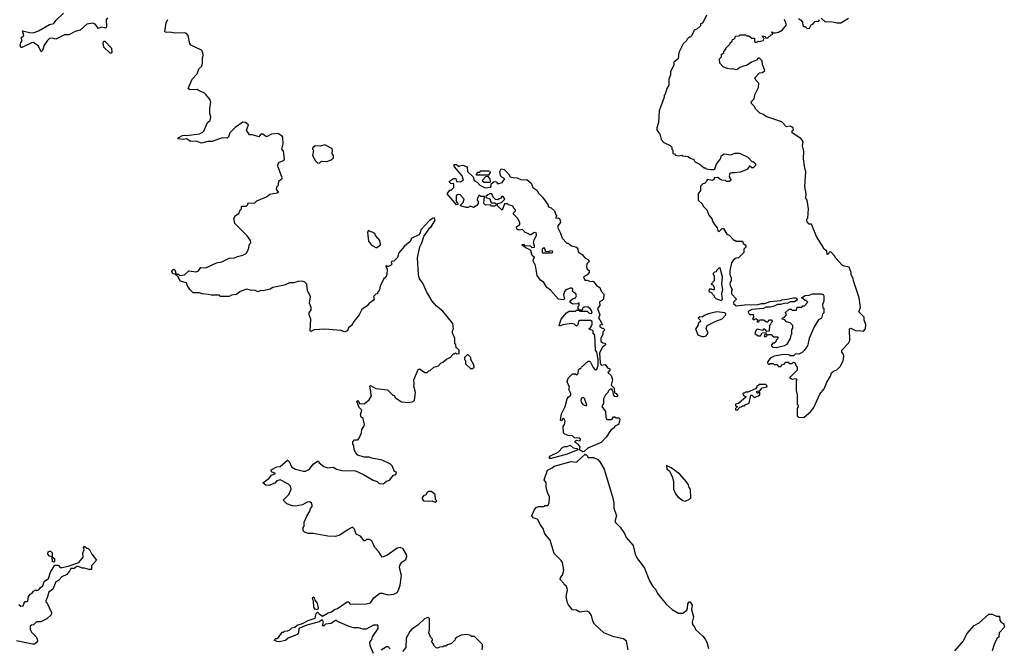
# Model space of a CAD drawing. Extents: x 2293878 to 2522763, y 823964 to 1006972.
# Tile 383 of 407: x 2446104 to 2455370, y 888189 to 894103. Entities that reach past the tile are written whole.
import ezdxf

# ---------------------------------------------------------------- set-up
doc = ezdxf.new("R2010")
doc.units = 0

msp = doc.modelspace()

# ---------------------------------------------------------------- linework, layer by layer
at = {"layer": '0CON20XD'}
for points in [[(2446928.8, 894121.2), (2446918, 894102), (2446920, 894035), (2446915, 894023.8), (2446875, 894032.9), (2446845, 894020.8), (2446815, 894060), (2446795, 894070.8), (2446735, 894062.5), (2446674.2, 894005.8), (2446625, 893993.3), (2446565, 893962), (2446525, 893960), (2446445, 893921.2), (2446410.5, 893930.5), (2446384.5, 893925.5), (2446362, 893905), (2446334, 893865), (2446318.8, 893815), (2446305, 893800), (2446280, 893855), (2446235, 893890), (2446215, 893886.7), (2446125, 893842.5), (2446115, 893842.5), (2446107.5, 893865), (2446115, 893890), (2446127.5, 893905), (2446118.3, 893931.7), (2446142.5, 893955), (2446131.7, 893998.3), (2446195, 893983.8), (2446235, 893981.2), (2446287, 894003), (2446385, 894058.8), (2446425, 894067.5), (2446443.3, 894095), (2446517.5, 894165)], [(2448632, 889732), (2448555, 889773.3), (2448525, 889766), (2448505, 889743.3), (2448448.3, 889721.7), (2448420, 889725), (2448392.5, 889745), (2448447.5, 889785), (2448473.6, 889816.4), (2448510, 889835), (2448475, 889850), (2448471.7, 889868.3), (2448525, 889897.5), (2448555, 889900), (2448625, 889957.5), (2448640, 889945), (2448663.3, 889895), (2448698.8, 889875), (2448775, 889854.4), (2448795, 889856.7), (2448830, 889875), (2448865, 889922.5), (2448905, 889950), (2448915, 889950), (2448923.6, 889933.6), (2448965, 889900), (2449005, 889886.7), (2449055, 889893.3), (2449084.1, 889874.1), (2449135, 889862.5), (2449265, 889860), (2449340, 889825), (2449429.3, 889769.3), (2449467, 889757), (2449488.3, 889738.3), (2449525, 889737.5), (2449555, 889760), (2449585, 889770), (2449621.7, 889818.3), (2449635, 889820), (2449648.3, 889831.7), (2449650, 889845), (2449631.7, 889851.7), (2449610, 889905), (2449595, 889920), (2449515, 889957.5), (2449419.3, 889979.3), (2449393, 889987), (2449347, 889987), (2449287, 890007), (2449267, 890027), (2449252.5, 890055), (2449247, 890097), (2449238.3, 890108.3), (2449238.3, 890131.7), (2449255, 890150), (2449285, 890150), (2449300, 890165), (2449320, 890215), (2449323.6, 890246.4), (2449342.5, 890275), (2449347.5, 890295), (2449335, 890350), (2449317.5, 890365), (2449310, 890385), (2449325, 890430), (2449297.5, 890455), (2449277.5, 890515), (2449285, 890520), (2449292.5, 890515), (2449303, 890493), (2449345, 890488.8), (2449392.7, 890527.3), (2449413.3, 890565), (2449400, 890655), (2449405, 890660), (2449455, 890632.5), (2449565, 890620), (2449615, 890570), (2449625, 890570), (2449640, 890545), (2449698.3, 890508.3), (2449765, 890502.5), (2449808.3, 890511.7), (2449820, 890525), (2449827.5, 890595), (2449812.5, 890655), (2449817.5, 890675), (2449812.5, 890715), (2449855, 890812.5), (2449865, 890817.5), (2449915, 890782.5), (2449937, 890783), (2449955, 890800), (2449968.3, 890801.7), (2450000, 890835), (2450045, 890847.5), (2450070, 890875), (2450085, 890880), (2450119.3, 890910.7), (2450165, 890930), (2450170, 890945), (2450185, 890960), (2450195, 890960), (2450205, 890970), (2450215, 890960), (2450238.3, 890961.7), (2450240, 890995), (2450225, 891010), (2450210, 891015), (2450207, 891047), (2450200, 891055), (2450197.5, 891105), (2450187.5, 891135), (2450177.5, 891155), (2450177.5, 891175), (2450186.7, 891195), (2450180, 891245), (2450085, 891360), (2450027.3, 891407.3), (2449986.2, 891455), (2449933.8, 891545), (2449896.2, 891625), (2449866.2, 891665), (2449856.7, 891705), (2449846.1, 891863.9), (2449868.8, 891965), (2449888.8, 892005), (2449906.4, 892063.6), (2449963.6, 892146.4), (2449977.5, 892155), (2450005, 892200), (2450012.5, 892215), (2450008.3, 892238.3), (2449995, 892237.5), (2449960, 892215), (2449877.5, 892125), (2449871.7, 892098.3), (2449859.3, 892080.7), (2449795, 892047.5), (2449775, 892012.5), (2449725, 891972.5), (2449671.7, 891908.3), (2449660, 891865), (2449625, 891830), (2449601.7, 891828.3), (2449600, 891815), (2449610, 891805), (2449595, 891790), (2449575, 891780), (2449565, 891780), (2449555, 891790), (2449550, 891785), (2449562.5, 891755), (2449557.5, 891705), (2449548.3, 891681.7), (2449528.3, 891661.7), (2449497.5, 891595), (2449489.3, 891560.7), (2449470, 891535), (2449470, 891525), (2449455, 891520), (2449435, 891500), (2449440, 891475), (2449432.5, 891465), (2449415, 891447.5), (2449395, 891440), (2449375, 891410), (2449325, 891377.5), (2449300, 891325), (2449247.5, 891265), (2449225, 891227.5), (2449197.5, 891205), (2449187.5, 891175), (2449165, 891166.7), (2449125, 891180), (2448975, 891190), (2448875, 891186.7), (2448845, 891170), (2448837.5, 891175), (2448842.5, 891285), (2448827.5, 891325), (2448827.5, 891345), (2448847.5, 891375), (2448847.5, 891395), (2448832.5, 891435), (2448840, 891495), (2448813.3, 891555), (2448806.2, 891615), (2448787.5, 891635), (2448765, 891643.3), (2448725, 891640), (2448685, 891626.7), (2448643.9, 891626.1), (2448595, 891606.7), (2448485, 891582.5), (2448461.7, 891568.3), (2448395, 891553.3), (2448373.6, 891556.4), (2448345, 891543.8), (2448315, 891557.5), (2448285, 891554), (2448241.7, 891568.3), (2448180, 891545), (2448145, 891517.5), (2448098.3, 891511.7), (2448075, 891497.5), (2448015, 891497.5), (2447995, 891500), (2447985, 891510), (2447905, 891510), (2447877, 891517), (2447825, 891522.5), (2447795, 891532.5), (2447735, 891532.5), (2447703.9, 891563.9), (2447680, 891605), (2447675, 891627.5), (2447615, 891644.2), (2447594.4, 891684.4), (2447568.3, 891708.3), (2447545, 891712.5), (2447536.7, 891735), (2447545, 891750), (2447555, 891757.5), (2447565, 891750), (2447575, 891710), (2447595, 891710), (2447615, 891697.5), (2447655, 891703.8), (2447695, 891740), (2447765, 891732.5), (2447785, 891740), (2447808.3, 891771.7), (2447855, 891767.5), (2447955, 891816.7), (2448005, 891823.8), (2448075, 891860), (2448125, 891864), (2448155, 891876.7), (2448205, 891886.7), (2448235, 891903.3), (2448257.5, 891945), (2448265, 891990), (2448280, 892005), (2448276.7, 892025), (2448245, 892070), (2448130, 892185), (2448118.3, 892231.7), (2448135, 892260), (2448165, 892280), (2448181.7, 892318.3), (2448190, 892325), (2448191.7, 892348.3), (2448235, 892350), (2448250, 892365), (2448255, 892380), (2448315, 892377.5), (2448335, 892397.5), (2448425, 892437.5), (2448458.3, 892461.7), (2448527, 892473), (2448540, 892485), (2448520, 892505), (2448525, 892530), (2448540, 892545), (2448543, 892587), (2448570, 892605), (2448572.5, 892615), (2448530, 892735), (2448547, 892763), (2448590, 892780), (2448596.7, 892795), (2448587.5, 892865), (2448570, 892885), (2448582.5, 892935), (2448579.3, 892999.3), (2448575, 893007.5), (2448531.7, 893031.7), (2448473.6, 893026.4), (2448425, 893002.5), (2448393, 893027), (2448373.9, 893026.1), (2448355, 893000), (2448295, 893020), (2448265, 893020), (2448237.5, 893065), (2448257.5, 893115), (2448230, 893135), (2448205, 893140), (2448130.5, 893089.5), (2448081.2, 893038.8), (2448068, 893002), (2448055, 892990), (2448008.3, 892991.7), (2447915, 892956.7), (2447874.1, 892955.9), (2447815, 892941.2), (2447765, 892960), (2447715, 892956.7), (2447673, 892983), (2447645, 892977.5), (2447591.7, 892981.7), (2447600, 892995), (2447635, 893012.5), (2447665, 893016.7), (2447675, 893012.5), (2447795, 893028.8), (2447827.5, 893045), (2447836.7, 893055), (2447870, 893135), (2447897.5, 893155), (2447902.5, 893185), (2447891.7, 893221.7), (2447893.3, 893275), (2447903, 893323), (2447895, 893350), (2447855, 893400), (2447840, 893415), (2447793.3, 893433.3), (2447775, 893447.5), (2447706.1, 893443.9), (2447690, 893455), (2447727.5, 893545), (2447772.5, 893595), (2447789.3, 893640.7), (2447816.7, 893665), (2447823.3, 893695), (2447823, 893743), (2447830, 893765), (2447827.5, 893795), (2447815, 893817.5), (2447714.1, 893864.1), (2447705, 893880), (2447690, 893955), (2447675, 893972.5), (2447655, 893980), (2447567, 893977), (2447515, 893986), (2447483.9, 893983.9), (2447470.7, 893990.7), (2447483.6, 894076.4), (2447497.5, 894105)], [(2452567.5, 894145), (2452540, 894085), (2452525, 894070), (2452510, 894065), (2452510, 894045), (2452477, 894013), (2452450, 894005), (2452430, 893955), (2452415, 893940), (2452405, 893940), (2452385, 893920), (2452375, 893900), (2452347.5, 893875), (2452307.5, 893795), (2452300, 893735), (2452260, 893705), (2452260, 893675), (2452227.5, 893615), (2452230, 893585), (2452212.5, 893545), (2452211.7, 893488.3), (2452193, 893457), (2452177, 893403), (2452168.3, 893391.7), (2452167.5, 893375), (2452122.5, 893245), (2452116.7, 893135), (2452100, 893085), (2452100, 893065), (2452127, 893027), (2452140, 892975), (2452167, 892947), (2452225, 892920), (2452240, 892905), (2452240, 892885), (2452250, 892875), (2452250, 892845), (2452265, 892840), (2452275, 892830), (2452305, 892822.5), (2452335, 892830), (2452345, 892822.5), (2452395, 892817.5), (2452415, 892800), (2452448.3, 892788.3), (2452450, 892775), (2452460, 892765), (2452497, 892747), (2452545, 892710), (2452555, 892710), (2452565, 892700), (2452605, 892692.5), (2452635, 892693.3), (2452645, 892700), (2452660, 892745), (2452700, 892795), (2452710, 892825), (2452735, 892840), (2452795, 892832.5), (2452835, 892847.5), (2452877, 892847), (2452955, 892810), (2452995, 892770), (2453005, 892770), (2453028.3, 892748.3), (2453028.3, 892731.7), (2453005, 892710), (2452995, 892710), (2452973, 892727), (2452953.3, 892696.7), (2452935, 892686.2), (2452885, 892670), (2452835, 892661.2), (2452806.4, 892663.6), (2452787.5, 892655), (2452780, 892635), (2452790, 892605), (2452800, 892595), (2452785, 892580), (2452755, 892580), (2452745, 892590), (2452713, 892593), (2452691.7, 892601.7), (2452675, 892620), (2452640, 892615), (2452638.3, 892601.7), (2452625, 892590), (2452575, 892600), (2452568.3, 892581.7), (2452548.3, 892561.7), (2452531.7, 892558.3), (2452511.7, 892538.3), (2452510, 892495), (2452490, 892465), (2452490, 892405), (2452528.3, 892368.3), (2452531.7, 892351.7), (2452570, 892315), (2452590, 892265), (2452620, 892225), (2452620, 892215), (2452642.5, 892175), (2452667.5, 892145), (2452675, 892120), (2452685, 892110), (2452715, 892140), (2452728.3, 892138.3), (2452760, 892085), (2452780, 892075), (2452825, 892030), (2452835, 892030), (2452845, 892020), (2452905, 892020), (2452911.7, 892001.7), (2452938.3, 891978.3), (2452938.3, 891961.7), (2452920, 891945), (2452918.3, 891911.7), (2452868.3, 891861.7), (2452845, 891860), (2452820, 891845), (2452803, 891817), (2452788.3, 891741.7), (2452787.5, 891705), (2452800, 891675), (2452800, 891645), (2452790, 891635), (2452787.5, 891615), (2452793, 891593), (2452810, 891565), (2452802.5, 891545), (2452803, 891523), (2452850, 891475), (2452820, 891445), (2452821.7, 891431.7), (2452845, 891410), (2452925, 891420), (2453055, 891422.5), (2453085, 891432.5), (2453116.4, 891433.6), (2453167, 891453), (2453265, 891460), (2453275, 891467.5), (2453325, 891472.5), (2453385, 891487.5), (2453407, 891487), (2453420, 891475), (2453420, 891465), (2453395, 891447.5), (2453355, 891450), (2453325, 891432.5), (2453315, 891437.5), (2453265, 891422.5), (2453235, 891422.5), (2453205, 891406.7), (2453165, 891397.5), (2453125, 891397.5), (2453103, 891387), (2452995, 891377.5), (2452970, 891365), (2452960, 891355), (2452961.7, 891341.7), (2452975, 891330), (2453005, 891330), (2453010, 891305), (2453001.7, 891291.7), (2453015, 891280), (2453025, 891290), (2453038.3, 891288.3), (2453050, 891275), (2453040, 891265), (2453045, 891260), (2453058.3, 891261.7), (2453065, 891280), (2453105, 891280), (2453135, 891260), (2453145, 891260), (2453161.7, 891278.3), (2453175, 891280), (2453190, 891265), (2453171.7, 891248.3), (2453170, 891235), (2453160, 891225), (2453158.3, 891171.7), (2453135, 891170), (2453115, 891190), (2453105, 891190), (2453095, 891180), (2453045, 891190), (2453031.7, 891178.3), (2453021.7, 891151.7), (2453055, 891130), (2453075, 891130), (2453091.7, 891158.3), (2453125, 891160), (2453130, 891145), (2453111.7, 891138.3), (2453110, 891125), (2453115, 891120), (2453128.3, 891121.7), (2453145, 891140), (2453175, 891140), (2453195, 891120), (2453238.3, 891118.3), (2453240, 891105), (2453221.7, 891088.3), (2453218.3, 891071.7), (2453205, 891060), (2453191.7, 891058.3), (2453180, 891045), (2453180, 891035), (2453191.7, 891021.7), (2453225, 891020), (2453301.7, 891038.3), (2453325, 891050), (2453357, 891103), (2453363, 891137), (2453370, 891145), (2453370, 891185), (2453378.3, 891201.7)], [(2453485, 890362.5), (2453547.5, 890415), (2453576.1, 890453.9), (2453635, 890580), (2453675, 890630), (2453698.3, 890691.7), (2453735, 890750), (2453745, 890780), (2453763, 890797), (2453795, 890810), (2453825, 890840), (2453852.5, 890895), (2453860, 890935), (2453857, 890957), (2453840, 890975), (2453842.5, 890995), (2453905, 891060), (2453917.5, 891085), (2453913.9, 891196.1), (2453925, 891202.5), (2453975, 891176.7), (2454005, 891180), (2454046.4, 891173.6), (2454062.5, 891195), (2454067.5, 891235), (2454052.5, 891275), (2454050, 891305), (2454000, 891355), (2454016.7, 891395), (2454003.8, 891485), (2453950, 891645), (2453948.8, 891665), (2453927.5, 891705), (2453930, 891725), (2453910, 891775), (2453863.6, 891783.6), (2453843.6, 891793.6), (2453785, 891860), (2453773, 891883), (2453740, 891915), (2453725, 891920), (2453715, 891900), (2453703.6, 891893.6), (2453700, 891925), (2453673.6, 891943.6), (2453655, 891980), (2453603.9, 892063.9), (2453555, 892180), (2453535, 892180), (2453515, 892200), (2453510, 892215), (2453510, 892225), (2453520, 892235), (2453526.2, 892325), (2453513.3, 892405), (2453503.3, 892425), (2453506.7, 892465), (2453491.2, 892535), (2453502.5, 892675), (2453492.5, 892705), (2453481.2, 892795), (2453483.8, 892865), (2453472, 892915), (2453475.9, 892955.9), (2453455.8, 892985.8), (2453375, 893040), (2453375, 893060), (2453387.5, 893062.5), (2453382.5, 893085), (2453375, 893092.5), (2453355, 893102.5), (2453320, 893095), (2453275, 893142), (2453125, 893192.5), (2453105, 893210), (2453070, 893225), (2453030.7, 893260.7), (2453015, 893290), (2452990, 893315), (2452988.3, 893331.7), (2453015, 893360), (2453022.5, 893395), (2453057.5, 893465), (2453060, 893505), (2453032.5, 893535), (2453023, 893557), (2453065, 893602.5), (2453095, 893607.5), (2453116.7, 893625), (2453093, 893683), (2453090, 893715), (2453065, 893740), (2453055, 893740), (2453038.3, 893721.7), (2452990, 893705), (2452950, 893675), (2452915, 893667.5), (2452880, 893655), (2452865, 893640), (2452847, 893633), (2452815, 893640), (2452795, 893637.5), (2452763, 893643), (2452725, 893660), (2452693, 893693), (2452690, 893735), (2452710, 893755), (2452710, 893775), (2452730, 893795), (2452730, 893805), (2452750, 893825), (2452750, 893835), (2452790, 893875), (2452790, 893885), (2452808.3, 893901.7), (2452811.7, 893918.3), (2452825, 893920), (2452838.3, 893931.7), (2452841.7, 893948.3), (2452875, 893950), (2452885, 893960), (2452935, 893960), (2452945, 893950), (2452965, 893950), (2452995, 893930), (2453018.3, 893928.3), (2453018.3, 893898.3), (2453035, 893890), (2453055, 893900), (2453065, 893897.5), (2453101.7, 893908.3), (2453110, 893925), (2453090, 893945), (2453095, 893950), (2453120, 893945), (2453122.5, 893932.5), (2453145, 893932.5), (2453175, 893960), (2453190, 893965), (2453190, 893980), (2453181.7, 893981.7), (2453181.7, 893988.3), (2453190, 893980), (2453215, 893980), (2453245, 893987.5), (2453283, 894007), (2453320, 894055), (2453300, 894105)], [(2453432.5, 894115), (2453453.3, 894103.3), (2453471.7, 894081.7), (2453475, 894050), (2453485, 894040), (2453495, 894040), (2453515, 894020), (2453537.5, 894025), (2453553.6, 894056.4), (2453568.3, 894061.7), (2453590, 894085), (2453625, 894090), (2453630, 894105)], [(2453645, 894117.5), (2453685, 894082.5), (2453736.2, 894086.2), (2453795, 894073.3), (2453830, 894075), (2453905, 894117.5)], [(2446965, 893790), (2446955, 893790), (2446894.3, 893844.3), (2446890, 893885), (2446895, 893900), (2446905, 893902.5), (2446966.7, 893835), (2446970, 893795), (2446965, 893790)], [(2448925, 892753.3), (2448945, 892772.5), (2448995, 892770), (2449035, 892783.3), (2449057.5, 892805), (2449057.5, 892825), (2449043.6, 892843.6), (2449048, 892875), (2449040.5, 892890.5), (2448975, 892927.5), (2448935, 892913.3), (2448883.6, 892916.4), (2448860, 892895), (2448860, 892885), (2448870, 892875), (2448860, 892825), (2448887.5, 892775), (2448905, 892757.5), (2448925, 892753.3)], [(2451405, 890038.1), (2451372.5, 890055), (2451378.8, 890085), (2451358.9, 890108.9), (2451332.5, 890125), (2451331.2, 890138.8), (2451343, 890147), (2451378.3, 890141.7), (2451380, 890155), (2451370, 890165), (2451325, 890170), (2451305, 890187.5), (2451265, 890192.5), (2451233.3, 890203.3), (2451220, 890215), (2451217.5, 890275), (2451232.5, 890295), (2451236.4, 890326.4), (2451225, 890350), (2451211.7, 890348.3), (2451205, 890330), (2451192.5, 890335), (2451202.5, 890395), (2451236.2, 890465), (2451256.7, 890535), (2451267, 890553), (2451289.3, 890570.7), (2451290, 890585), (2451272.5, 890625), (2451277.5, 890645), (2451256.7, 890695), (2451265, 890730), (2451305, 890770), (2451335, 890770), (2451348.3, 890761.7), (2451360, 890775), (2451361.7, 890808.3), (2451375, 890820), (2451385, 890820), (2451390, 890835), (2451455, 890890), (2451465, 890890), (2451475, 890880), (2451499.3, 890829.3), (2451515, 890812.5), (2451525, 890810), (2451535, 890816.7), (2451547.7, 890852.3), (2451548.3, 890908.3), (2451534.2, 890974.2), (2451523.3, 890995), (2451517.5, 891135), (2451500, 891155), (2451500, 891175), (2451460, 891195), (2451478.3, 891211.7), (2451491.7, 891238.3), (2451490, 891265), (2451475, 891272.5), (2451375, 891272.5), (2451362.5, 891265), (2451357, 891233), (2451345, 891220), (2451325, 891237.5), (2451295, 891243.3), (2451215, 891232.5), (2451185, 891220), (2451180, 891225), (2451200, 891285), (2451250, 891345), (2451275, 891360), (2451335, 891360), (2451345, 891370), (2451370, 891370), (2451360, 891385), (2451360, 891405), (2451370, 891415), (2451368.3, 891438.3), (2451355, 891430), (2451308.3, 891428.3), (2451290.7, 891440.7), (2451282.5, 891455), (2451305, 891476.7), (2451333, 891487), (2451342.5, 891505), (2451337.5, 891525), (2451307.5, 891545), (2451308.3, 891568.3), (2451297.5, 891577.5), (2451285, 891577.5), (2451245, 891562.5), (2451230, 891545), (2451220, 891515), (2451230, 891475), (2451215, 891467.5), (2451175, 891472.5), (2451099.3, 891559.3), (2451065, 891583.3), (2451035, 891630), (2451005, 891653.3), (2450972.5, 891695), (2450959.3, 891789.3), (2450937.5, 891835), (2450938.3, 891851.7), (2450950, 891865), (2450927.5, 891885), (2450913, 891933), (2450850, 891965), (2450830, 891985), (2450845, 891990), (2450855, 891980), (2450907, 891977), (2450925, 891960), (2450948.3, 891961.7), (2450950, 891975), (2450940, 892005), (2450945, 892030), (2450967.5, 892075), (2450967.5, 892095), (2450948.3, 892101.7), (2450915, 892080), (2450905, 892080), (2450895, 892090), (2450861.7, 892101.7), (2450835, 892130), (2450803.3, 892123.3), (2450781.7, 892131.7), (2450780, 892155), (2450810, 892175), (2450810, 892195), (2450787.5, 892235), (2450750, 892275), (2450750, 892285), (2450770, 892305), (2450770, 892315), (2450751.7, 892331.7), (2450748.3, 892348.3), (2450705, 892360), (2450695, 892370), (2450665, 892370), (2450645, 892310), (2450601.7, 892351.7), (2450600, 892375), (2450637.5, 892382.5), (2450670, 892415), (2450655, 892440), (2450641.7, 892438.3), (2450628.3, 892421.7), (2450615, 892417.5), (2450605, 892410), (2450581.7, 892411.7), (2450560, 892435), (2450546.4, 892466.4), (2450535, 892467.5), (2450510, 892455), (2450491.7, 892438.3), (2450491.7, 892431.7), (2450528.3, 892418.3), (2450541.7, 892381.7), (2450575, 892380), (2450590, 892365), (2450575, 892350), (2450545, 892350), (2450535, 892360), (2450488.3, 892358.3), (2450472.5, 892375), (2450478.3, 892438.3), (2450445, 892440), (2450435, 892450), (2450425, 892450), (2450410, 892415), (2450410, 892405), (2450420, 892395), (2450420, 892375), (2450406.4, 892353.6), (2450375, 892337.5), (2450345, 892350), (2450325, 892337.5), (2450305, 892337.5), (2450251.7, 892351.7), (2450251.7, 892358.3), (2450278, 892382), (2450287.5, 892415), (2450250, 892455), (2450235, 892460), (2450223, 892457), (2450212.5, 892445), (2450212.5, 892395), (2450230, 892365), (2450215, 892360), (2450127.5, 892465), (2450151.7, 892498.3), (2450165, 892500), (2450190, 892525), (2450188.3, 892558.3), (2450161.7, 892561.7), (2450150, 892575), (2450150, 892585), (2450185, 892610), (2450208.3, 892608.3), (2450215, 892580), (2450251.7, 892578.3), (2450280, 892595), (2450267.5, 892635), (2450195, 892720), (2450190, 892735), (2450195, 892740), (2450215, 892740), (2450235, 892720), (2450243, 892727), (2450275, 892733.3), (2450315, 892717.5), (2450317.5, 892675), (2450370, 892625), (2450381.7, 892591.7), (2450410, 892575), (2450435, 892547.5), (2450485, 892521.2), (2450533, 892527), (2450541.7, 892538.3), (2450541.7, 892558.3), (2450568.3, 892581.7), (2450588.3, 892578.3), (2450605, 892560), (2450645, 892570), (2450670, 892605), (2450640.7, 892620.7), (2450630, 892635), (2450623.3, 892675), (2450635, 892700), (2450663.6, 892693.6), (2450673.3, 892683.3), (2450705, 892652.5), (2450720, 892625), (2450745, 892617.5), (2450785, 892616.2), (2450825, 892597.5), (2450875, 892600), (2450916.4, 892566.4), (2450933.9, 892523.9), (2450969.5, 892499.5), (2450985, 892472.5), (2451025, 892433.3), (2451073.3, 892365), (2451081.7, 892341.7), (2451105, 892332.5), (2451137.5, 892305), (2451148.3, 892268.3), (2451160, 892255), (2451150, 892245), (2451150, 892235), (2451175, 892240), (2451187, 892227), (2451192.5, 892195), (2451167.5, 892165), (2451166.7, 892145), (2451193.3, 892095), (2451207.5, 892047.5), (2451251.7, 892001.7), (2451265, 892000), (2451296.4, 891976.4), (2451345, 891963.3), (2451356.2, 891945), (2451360, 891920), (2451397.5, 891895), (2451423.6, 891863.6), (2451456.7, 891845), (2451461.7, 891828.3), (2451442.5, 891805), (2451437.5, 891775), (2451445, 891757.5), (2451462.5, 891745), (2451462.5, 891725), (2451445, 891702.5), (2451410, 891685), (2451423, 891653), (2451445, 891653.3), (2451475, 891640), (2451495, 891643.3), (2451505.9, 891635.9), (2451531.7, 891601.7), (2451562.5, 891585), (2451575, 891550), (2451601.7, 891521.7), (2451597.5, 891475), (2451585, 891460), (2451561.7, 891448.3), (2451562.5, 891415), (2451542.5, 891385), (2451563.3, 891325), (2451550, 891295), (2451565, 891280), (2451578.3, 891251.7), (2451587.5, 891232.5), (2451565, 891230), (2451562.5, 891215), (2451585, 891200), (2451595, 891200), (2451610, 891185), (2451593, 891167), (2451592.5, 891145), (2451573.3, 891105), (2451573.8, 891075), (2451593, 891063), (2451615, 891060), (2451617.5, 891045), (2451585, 891020), (2451560, 890965), (2451566.7, 890875), (2451575, 890852.5), (2451615, 890860), (2451635, 890827.5), (2451658.3, 890818.3), (2451657.5, 890805), (2451640, 890785), (2451670, 890755), (2451682.5, 890715), (2451670, 890665), (2451697.5, 890635), (2451701.7, 890591.7), (2451716.4, 890586.4), (2451732.5, 890565), (2451725, 890553.3), (2451705, 890557.5), (2451692.5, 890575), (2451690, 890605), (2451680, 890615), (2451678.3, 890628.3), (2451661.7, 890628.3), (2451641.7, 890608.3), (2451640, 890595), (2451617, 890573), (2451597.5, 890535), (2451599.3, 890490.7), (2451583.6, 890463.6), (2451616.4, 890416.4), (2451619.3, 890359.3), (2451625, 890347.5), (2451635, 890342.5), (2451677.5, 890342.5), (2451693.6, 890366.4), (2451705, 890367.5), (2451718.3, 890358.3), (2451746.7, 890356.7), (2451752.5, 890345), (2451750, 890325), (2451738.8, 890295), (2451705, 890280), (2451700, 890265), (2451665, 890237.5), (2451624, 890175), (2451575.3, 890124.7), (2451449.3, 890070.7), (2451415, 890040), (2451405, 890038.1)], [(2450515, 892640), (2450405, 892640), (2450400, 892645), (2450415, 892670), (2450435, 892670), (2450445, 892680), (2450515, 892682.5), (2450528.3, 892678.3), (2450532.5, 892665), (2450515, 892640)], [(2450525, 892570), (2450475, 892570), (2450461.7, 892581.7), (2450460, 892595), (2450491.7, 892628.3), (2450505, 892630), (2450527, 892607), (2450530, 892575), (2450525, 892570)], [(2449465, 891960), (2449500, 891985), (2449492.5, 892025), (2449452.7, 892072.7), (2449445, 892092.5), (2449385, 892120), (2449377.5, 892105), (2449385, 892020), (2449415, 891982.5), (2449455, 891960), (2449465, 891960)], [(2451115, 891910), (2451120, 891915), (2451115, 891930), (2451093, 891927), (2451085, 891920), (2451051.7, 891921.7), (2451050, 891945), (2451035, 891960), (2451020, 891945), (2451020, 891915), (2451025, 891910), (2451115, 891910)], [(2452705, 891460), (2452717.5, 891475), (2452712.5, 891525), (2452720, 891565), (2452712.5, 891615), (2452718.8, 891685), (2452697.5, 891765), (2452685, 891767.5), (2452660, 891745), (2452658.3, 891731.7), (2452641.7, 891728.3), (2452630, 891715), (2452630, 891705), (2452640, 891695), (2452640, 891645), (2452610, 891615), (2452630, 891605), (2452640, 891585), (2452640, 891565), (2452635, 891560), (2452615, 891567.5), (2452593, 891567), (2452590, 891545), (2452610, 891535), (2452640, 891505), (2452640, 891495), (2452655, 891480), (2452705, 891460)], [(2453378.3, 891201.7), (2453380, 891225), (2453355, 891250), (2453321.7, 891261.7), (2453305, 891280), (2453280, 891285), (2453281.7, 891298.3), (2453298.3, 891301.7), (2453320, 891325), (2453311.7, 891348.3), (2453345, 891380), (2453365, 891380), (2453375, 891370), (2453415, 891370), (2453421.7, 891398.3), (2453465, 891400), (2453475, 891410), (2453488.3, 891411.7), (2453520, 891445), (2453505, 891460), (2453495, 891460), (2453475, 891480), (2453460, 891485), (2453495, 891507.5), (2453535, 891510), (2453565, 891522.5), (2453645, 891522.5), (2453665, 891517.5), (2453670, 891505), (2453670, 891455), (2453660, 891425), (2453663, 891393), (2453670, 891385), (2453670, 891345), (2453658.3, 891331.7), (2453650, 891295), (2453621.7, 891278.3), (2453580, 891215), (2453532.5, 891105), (2453517.5, 891035), (2453485, 890990), (2453467, 890973), (2453435, 890957.5), (2453405, 890960), (2453385, 890940), (2453355, 890940), (2453345, 890950), (2453295, 890952.5), (2453205, 890936.7), (2453165, 890917.5), (2453158.3, 890901.7), (2453140, 890885), (2453141.7, 890871.7), (2453155, 890860), (2453165, 890870), (2453195, 890870), (2453205, 890860), (2453228.3, 890858.3), (2453245, 890840), (2453268.3, 890841.7), (2453281.7, 890858.3), (2453298.3, 890861.7), (2453315, 890880), (2453335, 890880), (2453345, 890870), (2453375, 890870), (2453385, 890880), (2453398.3, 890878.3), (2453410, 890845), (2453420, 890835), (2453420, 890805), (2453350, 890735), (2453375, 890722.5), (2453407, 890727), (2453420, 890715), (2453410, 890705), (2453410, 890615), (2453420, 890575), (2453420, 890485), (2453430, 890475), (2453427, 890453), (2453420, 890445), (2453420, 890375), (2453435, 890360), (2453485, 890362.5)], [(2451485, 891340), (2451490, 891355), (2451475, 891380), (2451451.7, 891401.7), (2451415, 891400), (2451400, 891385), (2451398.3, 891371.7), (2451370, 891370), (2451375, 891360), (2451445, 891360), (2451463, 891343), (2451485, 891340)], [(2452545, 891122.5), (2452565, 891130), (2452582.5, 891155), (2452563, 891197), (2452574.1, 891225.9), (2452655, 891267.5), (2452715, 891287.5), (2452750, 891325), (2452750, 891335), (2452740, 891345), (2452665, 891353.3), (2452584.2, 891335.8), (2452549.3, 891320.7), (2452527, 891303), (2452505, 891306.7), (2452490, 891295), (2452507, 891277), (2452510, 891265), (2452487.5, 891245), (2452486.7, 891223.3), (2452462.5, 891195), (2452487, 891137), (2452523, 891123), (2452545, 891122.5)], [(2450365, 890820), (2450380, 890835), (2450377, 890857), (2450350, 890905), (2450350, 890925), (2450325, 890950), (2450315, 890950), (2450290, 890925), (2450290, 890905), (2450300, 890895), (2450300, 890865), (2450345, 890820), (2450365, 890820)], [(2452855, 890430), (2452881.7, 890458.3), (2452895, 890460), (2452905, 890470), (2452925, 890470), (2452931.7, 890478.3), (2452970, 890495), (2452985, 890570), (2452995, 890570), (2453015, 890550), (2453057, 890563), (2453070, 890575), (2453070, 890595), (2453065, 890600), (2453055, 890590), (2453045, 890590), (2453040, 890595), (2453041.7, 890608.3), (2453068.3, 890611.7), (2453091.7, 890638.3), (2453135, 890650), (2453138.3, 890658.3), (2453125, 890670), (2453065, 890670), (2453055, 890660), (2453041.7, 890658.3), (2453040, 890645), (2453028.3, 890631.7), (2452955, 890600), (2452935, 890600), (2452925, 890590), (2452915, 890590), (2452910, 890585), (2452911.7, 890571.7), (2452940, 890555), (2452868.3, 890491.7), (2452840, 890485), (2452841.7, 890471.7), (2452860, 890465), (2452840, 890445), (2452841.7, 890431.7), (2452855, 890430)], [(2451435, 890470), (2451440, 890475), (2451420, 890540), (2451409.2, 890549.2), (2451395, 890546.2), (2451383.8, 890525), (2451388.8, 890505), (2451405, 890483.3), (2451435, 890470)], [(2451105, 889974.3), (2451092.5, 889975), (2451087.5, 889985), (2451100, 890000), (2451170, 890035), (2451215, 890080), (2451233, 890087), (2451255, 890087.5), (2451285, 890100), (2451313.9, 890073.9), (2451347.3, 890067.3), (2451357.5, 890055), (2451257.5, 890015), (2451105, 889974.3)], [(2451829.2, 888175), (2451815, 888255.8), (2451785, 888278.5), (2451695, 888297.3), (2451601.9, 888335), (2451512.1, 888415), (2451497.1, 888445), (2451486.5, 888496.5), (2451465.9, 888525.9), (2451445, 888538.8), (2451395, 888533.3), (2451375, 888530), (2451345, 888546.7), (2451305, 888550), (2451267.3, 888597.3), (2451257.7, 888617.7), (2451247.5, 888675), (2451258.8, 888735), (2451256.7, 888755), (2451247.5, 888775), (2451230, 888785), (2451225, 888800), (2451190, 888835), (2451193.3, 888855), (2451211.7, 888878.3), (2451224, 888925), (2451211.2, 888995), (2451200, 889015), (2451135, 889081.2), (2451096.2, 889205), (2451045, 889266.7), (2451028.8, 889315), (2451001.2, 889355), (2450983.3, 889395), (2450973.9, 889403.9), (2450937.5, 889415), (2450922.5, 889435), (2450945, 889490), (2450965, 889512.5), (2450985, 889522.5), (2451033, 889523), (2451048.3, 889531.7), (2451075, 889532.5), (2451086.4, 889553.6), (2451088.8, 889615), (2451070, 889655), (2451058, 889708), (2451056.9, 889745), (2451038.8, 889775), (2451070, 889865), (2451115, 889885.6), (2451135, 889901.5), (2451295, 889947.1), (2451345, 889941.4), (2451425, 890015.6), (2451440.6, 890005), (2451453.9, 889983.9), (2451505, 889984.2), (2451545.8, 889965.8), (2451564.3, 889944.3), (2451605.8, 889875.8), (2451682, 889615), (2451693.9, 889556.1), (2451693.9, 889506.1), (2451720.6, 889435), (2451706.7, 889395), (2451708.8, 889375), (2451755, 889328), (2451795, 889270), (2451812.5, 889232.5), (2451878, 889155), (2451895.6, 889075), (2451910.7, 889040.7), (2451983.2, 888943.2), (2452031.5, 888825), (2452061.5, 888771.5), (2452088.1, 888745), (2452105.3, 888705.3), (2452187.5, 888605), (2452244.6, 888554.6), (2452305, 888520), (2452345, 888520), (2452382, 888548), (2452390, 888565), (2452392.4, 888607.6), (2452405, 888626.7), (2452415, 888626.7), (2452431.9, 888595), (2452425.8, 888555), (2452444.2, 888485), (2452432.2, 888435), (2452435, 888411.2), (2452456.2, 888385), (2452464.4, 888364.4), (2452532.7, 888302.7), (2452554.1, 888274.1), (2452569.6, 888245), (2452585, 888185.8)], [(2452365, 889572.5), (2452408.3, 889591.7), (2452420, 889605), (2452417.5, 889685), (2452403, 889703), (2452397, 889727), (2452380, 889755), (2452315, 889827.5), (2452235, 889887.5), (2452191.7, 889908.3), (2452192.5, 889875), (2452218.3, 889858.3), (2452247.3, 889797.3), (2452256, 889755), (2452256.2, 889685), (2452275, 889643.3), (2452296.7, 889615), (2452345, 889580), (2452365, 889572.5)], [(2449435, 888140), (2449403, 888213), (2449400, 888245), (2449417, 888273), (2449423, 888297), (2449477.5, 888375), (2449477, 888397), (2449470, 888405), (2449435, 888407.5), (2449365, 888367.5), (2449335, 888367.5), (2449291.7, 888381.7), (2449245, 888382.5), (2449205, 888392.5), (2449095, 888440), (2449085, 888450), (2449075, 888450), (2449035, 888423.3), (2448983, 888417), (2448965, 888400), (2448955, 888400), (2448963.3, 888435), (2448955, 888452.5), (2448945, 888453.3), (2448921.7, 888438.3), (2448805, 888407.5), (2448730, 888375), (2448726.7, 888333.3), (2448715, 888320), (2448630, 888285), (2448605, 888262.5), (2448545, 888250), (2448523, 888253), (2448500, 888265), (2448515, 888280), (2448525, 888280), (2448539.3, 888290.7), (2448575, 888340), (2448585, 888340), (2448595, 888350), (2448625, 888352.5), (2448645, 888362.5), (2448665, 888382.5), (2448691.7, 888388.3), (2448715, 888407.5), (2448765, 888422.5), (2448818.3, 888451.7), (2448885, 888472.5), (2448893, 888517), (2448905, 888530), (2448921.7, 888511.7), (2448955, 888492.5), (2449007.5, 888522.5), (2449037.7, 888532.3), (2449065, 888553.3), (2449095, 888562.5), (2449185, 888627.5), (2449200, 888625), (2449215, 888602.5), (2449365, 888607.5), (2449405, 888617.5), (2449437, 888663), (2449493, 888707), (2449515, 888707.5), (2449567, 888693), (2449625, 888697.5), (2449657.5, 888715), (2449670, 888735), (2449683.6, 888783.6), (2449696.7, 888875), (2449677.5, 888945), (2449680.7, 888969.3), (2449700.7, 888999.3), (2449737.5, 889025), (2449746.7, 889055), (2449745, 889070), (2449712.5, 889125), (2449685, 889136.7), (2449655, 889130), (2449557.4, 889062.6), (2449515, 889047.5), (2449485, 889097.5), (2449445, 889137.5), (2449419.3, 889199.3), (2449395, 889212.5), (2449368.3, 889211.7), (2449355, 889200), (2449345, 889200), (2449310, 889245), (2449271.7, 889261.7), (2449255, 889310), (2449235, 889327.5), (2449195, 889307.5), (2449117.7, 889252.3), (2449075, 889241.2), (2449005, 889243.3), (2448865, 889267.5), (2448818.3, 889268.3), (2448785, 889280), (2448770, 889295), (2448772.5, 889325), (2448781.7, 889338.3), (2448782.5, 889375), (2448803, 889427), (2448837.5, 889485), (2448840, 889505), (2448857, 889523), (2448857, 889537), (2448850, 889555), (2448835, 889567.5), (2448810, 889565), (2448765, 889537.5), (2448695, 889527.5), (2448671.7, 889528.3), (2448617, 889547), (2448590, 889575), (2448587.5, 889585), (2448636.7, 889635), (2448657.5, 889685), (2448652.5, 889715), (2448632, 889732)], [(2450015, 889562.5), (2450030, 889575), (2450018.3, 889588.3), (2450013.3, 889635), (2449975.5, 889665.5), (2449955.5, 889664.5), (2449938.8, 889655), (2449926, 889634), (2449905, 889622.5), (2449890, 889605), (2449890, 889595), (2449905, 889577.5), (2449955, 889572), (2449986.7, 889576.7), (2450015, 889562.5)], [(2446095, 888600), (2446115, 888586.2), (2446135, 888588.8), (2446150.7, 888629.3), (2446175, 888630), (2446178.8, 888635), (2446187.5, 888675), (2446202.3, 888697.7), (2446222.5, 888707.5), (2446235, 888727.5), (2446255, 888737.5), (2446265, 888732.5), (2446285, 888737.5), (2446300.5, 888759.5), (2446321.2, 888775), (2446333, 888817), (2446373.8, 888845), (2446394.4, 888905.6), (2446435, 888972.5), (2446465, 888972.5), (2446485, 888950), (2446505, 888950), (2446559.3, 888960.7), (2446660, 888995), (2446702.5, 889045), (2446698.8, 889085), (2446710, 889115), (2446704.1, 889135.9), (2446715, 889150), (2446735, 889132.5), (2446749.3, 889129.3), (2446765, 889112.5), (2446782.5, 889075), (2446827, 889017), (2446780, 888965), (2446778.3, 888931.7), (2446755, 888930), (2446715, 888942.5), (2446695, 888942.5), (2446655, 888957.5), (2446643, 888957), (2446615, 888940), (2446585, 888940), (2446573.8, 888915), (2446546.9, 888883.1), (2446499.3, 888860.7), (2446470.8, 888829.2), (2446443.3, 888815), (2446416.7, 888745), (2446373.3, 888715), (2446367, 888673), (2446350, 888635), (2446350, 888625), (2446358.3, 888618.3), (2446402.5, 888525), (2446400, 888505), (2446360, 888465), (2446301.7, 888438.3), (2446263, 888437), (2446235, 888410), (2446215, 888407.5), (2446203, 888397), (2446202.5, 888365), (2446215, 888340), (2446255, 888300), (2446267, 888277), (2446270, 888255), (2446259.3, 888240.7), (2446241.7, 888228.3), (2446225, 888227.5), (2446075, 888257.5)], [(2446425, 889000), (2446413, 889003), (2446410, 889050), (2446385, 889055.8), (2446369.4, 889075), (2446372, 889095), (2446385, 889103.8), (2446395, 889103.3), (2446408.6, 889088.6), (2446410, 889050), (2446430, 889035), (2446431.7, 889008.3), (2446425, 889000)], [(2448905, 888550), (2448885, 888557.5), (2448873.3, 888575), (2448870, 888635), (2448860, 888655), (2448865, 888672.5), (2448875.7, 888665.7), (2448882.5, 888642.5), (2448902, 888615), (2448912.5, 888565), (2448905, 888550)], [(2450457.5, 888175), (2450460, 888195), (2450460, 888225), (2450385, 888300), (2450355, 888300), (2450341.7, 888311.7), (2450305, 888317.5), (2450258.3, 888311.7), (2450220, 888295), (2450203, 888277), (2450200, 888265), (2450167, 888233), (2450128.3, 888221.7), (2450115, 888210), (2450095, 888210), (2450087, 888203), (2450055, 888200), (2450035, 888190), (2450023, 888193), (2450000, 888215), (2450000, 888225), (2449980, 888255), (2449990, 888265), (2449990, 888275), (2449971.7, 888291.7), (2449953, 888333), (2449960, 888365), (2449960, 888465), (2449945, 888477.5), (2449913.9, 888466.1), (2449850, 888405), (2449795, 888370), (2449775, 888347.5), (2449740, 888285), (2449737.5, 888195), (2449705, 888160)], [(2454904.3, 888165.7), (2454985, 888257.5), (2455016, 888325), (2455085, 888403.3), (2455133, 888427), (2455225, 888510), (2455255, 888510), (2455295, 888490), (2455325, 888490), (2455327.5, 888455), (2455337, 888437), (2455365, 888420), (2455370, 888395), (2455370, 888385), (2455322.5, 888335), (2455317.5, 888295), (2455299.3, 888280.7), (2455273.3, 888225), (2455256.7, 888165)], [(2449590, 888185), (2449571.7, 888201.7), (2449555, 888202.5), (2449505, 888170)]]:
    msp.add_lwpolyline(points, dxfattribs=at)

doc.saveas('drawing.dxf')
